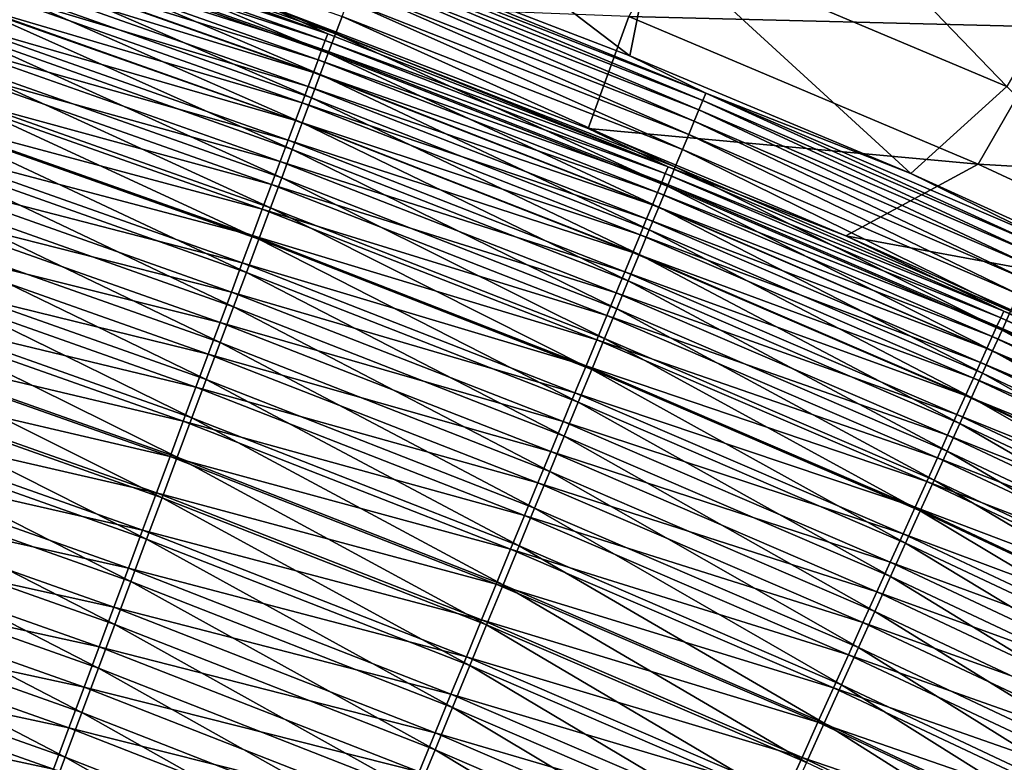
# Model space of a CAD drawing. Header units: metres. Extents: x 0 to 1400, y -1400 to 0.
# Tile 323 of 366: x 1014 to 1049, y -171 to -144. Entities that reach past the tile are written whole.
import ezdxf

# ---------------------------------------------------------------- set-up
doc = ezdxf.new("R2010")
doc.units = ezdxf.units.M

msp = doc.modelspace()

# ---------------------------------------------------------------- linework, layer by layer
at = {"layer": 'None'}
for points in [[(1024.676758, -141.37825, -468.996429), (1023.52301, -136.396362, -423.947693), (1035.572632, -145.579498, -468.978241)], [(1023.52301, -136.396362, -423.947693), (1036.425415, -141.324814, -423.942078), (1035.572632, -145.579498, -468.978241)], [(1036.425415, -141.324814, -423.942078), (1039.155884, -136.323639, -367.944916), (1049.13916, -146.686447, -423.936798)], [(1039.155884, -136.323639, -367.944916), (1051.980103, -141.758209, -367.937592), (1049.13916, -146.686447, -423.936798)], [(1022.19519, -143.649826, -468.720825), (1008.580505, -138.960403, -468.741119), (1024.695313, -144.790726, -470.306152)], [(1024.695313, -144.790726, -470.306152), (1008.580505, -138.960403, -468.741119), (1012.299377, -140.405319, -470.324188)], [(1035.537354, -144.170822, -423.658508), (1050.946411, -144.549683, -367.608765), (1038.265991, -139.163971, -367.616425)], [(1038.265991, -139.163971, -367.616425), (1050.946411, -144.549683, -367.608765), (1054.064819, -139.269669, -311.579834)], [(1012.805664, -139.769211, -479.216156), (1024.973022, -144.792007, -480.826782), (1012.591064, -140.406174, -480.841125)], [(1012.805664, -139.769211, -479.216156), (1025.20813, -144.162766, -479.200897), (1024.973022, -144.792007, -480.826782)], [(1012.109314, -140.970535, -473.496002), (1024.604126, -145.034988, -471.898315), (1012.216064, -140.653076, -471.915619)], [(1012.216064, -140.653076, -471.915619), (1024.695313, -144.790726, -470.306152), (1012.299377, -140.405319, -470.324188)], [(1012.216064, -140.653076, -471.915619), (1024.604126, -145.034988, -471.898315), (1024.695313, -144.790726, -470.306152)], [(1024.71167, -145.491028, -482.41925), (1012.352661, -141.113678, -482.432648), (1012.591064, -140.406174, -480.841125)], [(1012.591064, -140.406174, -480.841125), (1024.973022, -144.792007, -480.826782), (1024.71167, -145.491028, -482.41925)], [(1011.979492, -141.356735, -475.061371), (1024.487305, -145.348206, -473.479492), (1012.109314, -140.970535, -473.496002)], [(1012.109314, -140.970535, -473.496002), (1024.487305, -145.348206, -473.479492), (1024.604126, -145.034988, -471.898315)], [(1024.345093, -145.729446, -475.045685), (1011.979492, -141.356735, -475.061371), (1011.826843, -141.81076, -476.607849)], [(1024.487305, -145.348206, -473.479492), (1011.979492, -141.356735, -475.061371), (1024.345093, -145.729446, -475.045685)], [(1012.352661, -141.113678, -482.432648), (1024.424805, -146.258636, -483.974213), (1012.090942, -141.890503, -483.986725)], [(1024.424805, -146.258636, -483.974213), (1012.352661, -141.113678, -482.432648), (1024.71167, -145.491028, -482.41925)], [(1024.676758, -141.37825, -468.996429), (1038.300537, -146.925262, -470.700531), (1025.979614, -142.09877, -470.720398)], [(1024.676758, -141.37825, -468.996429), (1035.572632, -145.579498, -468.978241), (1038.300537, -146.925262, -470.700531)], [(1035.572632, -145.579498, -468.978241), (1036.425415, -141.324814, -423.942078), (1045.683716, -149.813354, -468.96109)], [(1036.425415, -141.324814, -423.942078), (1049.13916, -146.686447, -423.936798), (1045.683716, -149.813354, -468.96109)], [(1011.651733, -142.331665, -478.131409), (1024.177856, -146.177765, -476.592957), (1011.826843, -141.81076, -476.607849)], [(1012.090942, -141.890503, -483.986725), (1024.112915, -147.092865, -485.488617), (1011.806458, -142.73465, -485.500214)], [(1011.826843, -141.81076, -476.607849), (1024.177856, -146.177765, -476.592957), (1024.345093, -145.729446, -475.045685)], [(1012.090942, -141.890503, -483.986725), (1024.424805, -146.258636, -483.974213), (1024.112915, -147.092865, -485.488617)], [(1025.979614, -142.09877, -470.720398), (1038.192993, -147.186249, -472.429932), (1025.880493, -142.363907, -472.448975)], [(1025.979614, -142.09877, -470.720398), (1038.300537, -146.925262, -470.700531), (1038.192993, -147.186249, -472.429932)], [(1023.985962, -146.692261, -478.117371), (1011.651733, -142.331665, -478.131409), (1011.454407, -142.918472, -479.628143)], [(1024.177856, -146.177765, -476.592957), (1011.651733, -142.331665, -478.131409), (1023.985962, -146.692261, -478.117371)], [(1025.753418, -142.703888, -474.165619), (1025.880493, -142.363907, -472.448975), (1038.054932, -147.521179, -474.14743)], [(1025.880493, -142.363907, -472.448975), (1038.192993, -147.186249, -472.429932), (1038.054932, -147.521179, -474.14743)], [(1011.806458, -142.73465, -485.500214), (1023.777039, -147.991562, -486.959656), (1011.500061, -143.643951, -486.970367)], [(1011.806458, -142.73465, -485.500214), (1024.112915, -147.092865, -485.488617), (1023.777039, -147.991562, -486.959656)], [(1025.598755, -143.117706, -475.865997), (1025.753418, -142.703888, -474.165619), (1037.886841, -147.929047, -475.848694)], [(1025.753418, -142.703888, -474.165619), (1038.054932, -147.521179, -474.14743), (1037.886841, -147.929047, -475.848694)], [(1023.769653, -147.271973, -479.61496), (1011.454407, -142.918472, -479.628143), (1011.235291, -143.570282, -481.094086)], [(1023.985962, -146.692261, -478.117371), (1011.454407, -142.918472, -479.628143), (1023.769653, -147.271973, -479.61496)], [(1037.689087, -148.408859, -477.529449), (1025.41687, -143.604324, -477.545868), (1025.598755, -143.117706, -475.865997)], [(1037.886841, -147.929047, -475.848694), (1037.689087, -148.408859, -477.529449), (1025.598755, -143.117706, -475.865997)], [(1023.529419, -147.91597, -481.081726), (1011.235291, -143.570282, -481.094086), (1010.994629, -144.28595, -482.525482)], [(1023.417786, -148.95256, -488.38446), (1011.172485, -144.616226, -488.394287), (1011.500061, -143.643951, -486.970367)], [(1023.769653, -147.271973, -479.61496), (1011.235291, -143.570282, -481.094086), (1023.529419, -147.91597, -481.081726)], [(1011.500061, -143.643951, -486.970367), (1023.777039, -147.991562, -486.959656), (1023.417786, -148.95256, -488.38446)], [(1036.943237, -149.579849, -470.287872), (1034.065186, -148.193085, -468.702515), (1022.19519, -143.649826, -468.720825)], [(1036.943237, -149.579849, -470.287872), (1022.19519, -143.649826, -468.720825), (1024.695313, -144.790726, -470.306152)], [(1022.19519, -143.649826, -468.720825), (1034.065186, -148.193085, -468.702515), (1035.537354, -144.170822, -423.658508)], [(1025.20813, -144.162766, -479.200897), (1025.41687, -143.604324, -477.545868), (1037.462036, -148.95961, -479.185394)], [(1037.462036, -148.95961, -479.185394), (1025.41687, -143.604324, -477.545868), (1037.689087, -148.408859, -477.529449)], [(1025.20813, -144.162766, -479.200897), (1037.206177, -149.580307, -480.812195), (1024.973022, -144.792007, -480.826782)], [(1025.20813, -144.162766, -479.200897), (1037.462036, -148.95961, -479.185394), (1037.206177, -149.580307, -480.812195)], [(1035.537354, -144.170822, -423.658508), (1034.065186, -148.193085, -468.702515), (1048.106934, -149.483658, -423.654297)], [(1048.106934, -149.483658, -423.654297), (1050.946411, -144.549683, -367.608765), (1035.537354, -144.170822, -423.658508)], [(1023.265564, -148.623169, -482.513977), (1010.994629, -144.28595, -482.525482), (1010.733154, -145.06366, -483.919525)], [(1023.529419, -147.91597, -481.081726), (1010.994629, -144.28595, -482.525482), (1023.265564, -148.623169, -482.513977)], [(1048.106934, -149.483658, -423.654297), (1063.430664, -150.372147, -367.601624), (1050.946411, -144.549683, -367.608765)], [(1023.036133, -149.973694, -489.760223), (1010.824341, -145.649292, -489.769165), (1011.172485, -144.616226, -488.394287)], [(1023.036133, -149.973694, -489.760223), (1011.172485, -144.616226, -488.394287), (1023.417786, -148.95256, -488.38446)], [(1024.604126, -145.034988, -471.898315), (1036.943237, -149.579849, -470.287872), (1024.695313, -144.790726, -470.306152)], [(1024.973022, -144.792007, -480.826782), (1036.921875, -150.269943, -482.405579), (1024.71167, -145.491028, -482.41925)], [(1024.973022, -144.792007, -480.826782), (1037.206177, -149.580307, -480.812195), (1036.921875, -150.269943, -482.405579)], [(1010.451477, -145.901382, -485.273621), (1022.978821, -149.391754, -483.908875), (1010.733154, -145.06366, -483.919525)], [(1010.733154, -145.06366, -483.919525), (1022.978821, -149.391754, -483.908875), (1023.265564, -148.623169, -482.513977)], [(1024.487305, -145.348206, -473.479492), (1036.84436, -149.820313, -471.880798), (1024.604126, -145.034988, -471.898315)], [(1024.604126, -145.034988, -471.898315), (1036.84436, -149.820313, -471.880798), (1036.943237, -149.579849, -470.287872)], [(1010.456482, -146.740952, -491.092224), (1010.824341, -145.649292, -489.769165), (1022.632751, -151.052811, -491.084106)], [(1010.824341, -145.649292, -489.769165), (1023.036133, -149.973694, -489.760223), (1022.632751, -151.052811, -491.084106)], [(1036.717407, -150.128876, -473.462738), (1024.487305, -145.348206, -473.479492), (1024.345093, -145.729446, -475.045685)], [(1036.609741, -151.027359, -483.961456), (1024.424805, -146.258636, -483.974213), (1024.71167, -145.491028, -482.41925)], [(1036.84436, -149.820313, -471.880798), (1024.487305, -145.348206, -473.479492), (1036.717407, -150.128876, -473.462738)], [(1024.71167, -145.491028, -482.41925), (1036.921875, -150.269943, -482.405579), (1036.609741, -151.027359, -483.961456)], [(1035.572632, -145.579498, -468.978241), (1045.683716, -149.813354, -468.96109), (1038.300537, -146.925262, -470.700531)], [(1010.15033, -146.797119, -486.585175), (1022.669922, -150.219711, -485.263794), (1010.451477, -145.901382, -485.273621)], [(1010.451477, -145.901382, -485.273621), (1022.669922, -150.219711, -485.263794), (1022.978821, -149.391754, -483.908875)], [(1024.177856, -146.177765, -476.592957), (1036.562744, -150.504639, -475.029755), (1024.345093, -145.729446, -475.045685)], [(1024.345093, -145.729446, -475.045685), (1036.562744, -150.504639, -475.029755), (1036.717407, -150.128876, -473.462738)], [(1036.380859, -150.946686, -476.57785), (1024.177856, -146.177765, -476.592957), (1023.985962, -146.692261, -478.117371)], [(1024.424805, -146.258636, -483.974213), (1036.270386, -151.850586, -485.476776), (1024.112915, -147.092865, -485.488617)], [(1036.562744, -150.504639, -475.029755), (1024.177856, -146.177765, -476.592957), (1036.380859, -150.946686, -476.57785)], [(1036.270386, -151.850586, -485.476776), (1024.424805, -146.258636, -483.974213), (1036.609741, -151.027359, -483.961456)], [(1036.171997, -151.454102, -478.103088), (1023.985962, -146.692261, -478.117371), (1023.769653, -147.271973, -479.61496)], [(1036.380859, -150.946686, -476.57785), (1023.985962, -146.692261, -478.117371), (1036.171997, -151.454102, -478.103088)], [(1045.683716, -149.813354, -468.96109), (1049.13916, -146.686447, -423.936798), (1057.412354, -155.150787, -468.94104)], [(1009.830322, -147.748871, -487.851563), (1022.3396, -151.105072, -486.576141), (1010.15033, -146.797119, -486.585175)], [(1010.456482, -146.740952, -491.092224), (1022.208496, -152.187759, -492.353271), (1010.069641, -147.889023, -492.360596)], [(1010.15033, -146.797119, -486.585175), (1022.3396, -151.105072, -486.576141), (1022.669922, -150.219711, -485.263794)], [(1010.456482, -146.740952, -491.092224), (1022.632751, -151.052811, -491.084106), (1022.208496, -152.187759, -492.353271)], [(1038.300537, -146.925262, -470.700531), (1050.3396, -152.416794, -472.410889), (1038.192993, -147.186249, -472.429932)], [(1038.300537, -146.925262, -470.700531), (1045.683716, -149.813354, -468.96109), (1050.455566, -152.160278, -470.680695)], [(1050.455566, -152.160278, -470.680695), (1050.3396, -152.416794, -472.410889), (1038.300537, -146.925262, -470.700531)], [(1035.936768, -152.025955, -479.601532), (1023.769653, -147.271973, -479.61496), (1023.529419, -147.91597, -481.081726)], [(1036.171997, -151.454102, -478.103088), (1023.769653, -147.271973, -479.61496), (1035.936768, -152.025955, -479.601532)], [(1024.112915, -147.092865, -485.488617), (1035.904785, -152.737503, -486.94873), (1023.777039, -147.991562, -486.959656)], [(1024.112915, -147.092865, -485.488617), (1036.270386, -151.850586, -485.476776), (1035.904785, -152.737503, -486.94873)], [(1038.192993, -147.186249, -472.429932), (1050.190552, -152.746231, -474.129211), (1038.054932, -147.521179, -474.14743)], [(1038.192993, -147.186249, -472.429932), (1050.3396, -152.416794, -472.410889), (1050.190552, -152.746231, -474.129211)], [(1009.492126, -148.754593, -489.07016), (1021.988647, -152.045853, -487.843323), (1009.830322, -147.748871, -487.851563)], [(1009.830322, -147.748871, -487.851563), (1021.988647, -152.045853, -487.843323), (1022.3396, -151.105072, -486.576141)], [(1037.886841, -147.929047, -475.848694), (1038.054932, -147.521179, -474.14743), (1050.008911, -153.147614, -475.831329)], [(1038.054932, -147.521179, -474.14743), (1050.190552, -152.746231, -474.129211), (1050.008911, -153.147614, -475.831329)], [(1021.764221, -153.376373, -493.564941), (1009.66449, -149.091339, -493.571442), (1010.069641, -147.889023, -492.360596)], [(1010.069641, -147.889023, -492.360596), (1022.208496, -152.187759, -492.353271), (1021.764221, -153.376373, -493.564941)], [(1035.675293, -152.661331, -481.069153), (1023.529419, -147.91597, -481.081726), (1023.265564, -148.623169, -482.513977)], [(1023.777039, -147.991562, -486.959656), (1035.513794, -153.685989, -488.37442), (1023.417786, -148.95256, -488.38446)], [(1035.936768, -152.025955, -479.601532), (1023.529419, -147.91597, -481.081726), (1035.675293, -152.661331, -481.069153)], [(1023.777039, -147.991562, -486.959656), (1035.904785, -152.737503, -486.94873), (1035.513794, -153.685989, -488.37442)], [(1049.795288, -153.619949, -477.51297), (1037.689087, -148.408859, -477.529449), (1037.886841, -147.929047, -475.848694)], [(1050.008911, -153.147614, -475.831329), (1049.795288, -153.619949, -477.51297), (1037.886841, -147.929047, -475.848694)], [(1043.348267, -152.057114, -468.687897), (1034.065186, -148.193085, -468.702515), (1036.943237, -149.579849, -470.287872)], [(1034.065186, -148.193085, -468.702515), (1043.348267, -152.057114, -468.687897), (1048.106934, -149.483658, -423.654297)], [(1049.549927, -154.162277, -479.1698), (1037.462036, -148.95961, -479.185394), (1037.689087, -148.408859, -477.529449)], [(1037.689087, -148.408859, -477.529449), (1049.795288, -153.619949, -477.51297), (1049.549927, -154.162277, -479.1698)], [(1009.136475, -149.812302, -490.238434), (1021.617737, -153.040054, -489.062714), (1009.492126, -148.754593, -489.07016)], [(1009.492126, -148.754593, -489.07016), (1021.617737, -153.040054, -489.062714), (1021.988647, -152.045853, -487.843323)], [(1022.978821, -149.391754, -483.908875), (1035.388062, -153.359146, -482.502258), (1023.265564, -148.623169, -482.513977)], [(1023.265564, -148.623169, -482.513977), (1035.388062, -153.359146, -482.502258), (1035.675293, -152.661331, -481.069153)], [(1009.66449, -149.091339, -493.571442), (1021.30072, -154.616379, -494.71637), (1009.241882, -150.345596, -494.722107)], [(1021.30072, -154.616379, -494.71637), (1009.66449, -149.091339, -493.571442), (1021.764221, -153.376373, -493.564941)], [(1035.098389, -154.693893, -489.751038), (1023.036133, -149.973694, -489.760223), (1023.417786, -148.95256, -488.38446)], [(1023.417786, -148.95256, -488.38446), (1035.513794, -153.685989, -488.37442), (1035.098389, -154.693893, -489.751038)], [(1037.462036, -148.95961, -479.185394), (1049.273438, -154.77359, -480.797516), (1037.206177, -149.580307, -480.812195)], [(1049.273438, -154.77359, -480.797516), (1037.462036, -148.95961, -479.185394), (1049.549927, -154.162277, -479.1698)], [(1022.669922, -150.219711, -485.263794), (1035.075928, -154.117599, -483.89798), (1022.978821, -149.391754, -483.908875)], [(1022.978821, -149.391754, -483.908875), (1035.075928, -154.117599, -483.89798), (1035.388062, -153.359146, -482.502258)], [(1048.106934, -149.483658, -423.654297), (1043.348267, -152.057114, -468.687897), (1060.478882, -155.229553, -423.650421)], [(1048.106934, -149.483658, -423.654297), (1060.478882, -155.229553, -423.650421), (1063.430664, -150.372147, -367.601624)], [(1008.764038, -150.919983, -491.353699), (1021.2276, -154.085678, -490.23172), (1009.136475, -149.812302, -490.238434)], [(1009.136475, -149.812302, -490.238434), (1021.2276, -154.085678, -490.23172), (1021.617737, -153.040054, -489.062714)], [(1048.919189, -155.011597, -471.86322), (1036.84436, -149.820313, -471.880798), (1036.717407, -150.128876, -473.462738)], [(1036.84436, -149.820313, -471.880798), (1049.025879, -154.775284, -470.269562), (1036.943237, -149.579849, -470.287872)], [(1049.025879, -154.775284, -470.269562), (1036.84436, -149.820313, -471.880798), (1048.919189, -155.011597, -471.86322)], [(1037.206177, -149.580307, -480.812195), (1048.966187, -155.452927, -482.391785), (1036.921875, -150.269943, -482.405579)], [(1049.025879, -154.775284, -470.269562), (1043.348267, -152.057114, -468.687897), (1036.943237, -149.579849, -470.287872)], [(1037.206177, -149.580307, -480.812195), (1049.273438, -154.77359, -480.797516), (1048.966187, -155.452927, -482.391785)], [(1045.683716, -149.813354, -468.96109), (1057.412354, -155.150787, -468.94104), (1050.455566, -152.160278, -470.680695)], [(1022.3396, -151.105072, -486.576141), (1034.739746, -154.934723, -485.253754), (1022.669922, -150.219711, -485.263794)], [(1022.632751, -151.052811, -491.084106), (1023.036133, -149.973694, -489.760223), (1034.659302, -155.759079, -491.075775)], [(1022.669922, -150.219711, -485.263794), (1034.739746, -154.934723, -485.253754), (1035.075928, -154.117599, -483.89798)], [(1034.659302, -155.759079, -491.075775), (1023.036133, -149.973694, -489.760223), (1035.098389, -154.693893, -489.751038)], [(1036.562744, -150.504639, -475.029755), (1048.782104, -155.315109, -473.445923), (1036.717407, -150.128876, -473.462738)], [(1036.921875, -150.269943, -482.405579), (1048.62854, -156.199112, -483.948608), (1036.609741, -151.027359, -483.961456)], [(1036.717407, -150.128876, -473.462738), (1048.782104, -155.315109, -473.445923), (1048.919189, -155.011597, -471.86322)], [(1036.921875, -150.269943, -482.405579), (1048.966187, -155.452927, -482.391785), (1048.62854, -156.199112, -483.948608)], [(1020.81897, -155.905045, -495.805389), (1008.802673, -151.649033, -495.810425), (1009.241882, -150.345596, -494.722107)], [(1009.241882, -150.345596, -494.722107), (1021.30072, -154.616379, -494.71637), (1020.81897, -155.905045, -495.805389)], [(1048.61499, -155.684906, -475.013733), (1036.562744, -150.504639, -475.029755), (1036.380859, -150.946686, -476.57785)], [(1048.61499, -155.684906, -475.013733), (1048.782104, -155.315109, -473.445923), (1036.562744, -150.504639, -475.029755)], [(1008.375488, -152.075516, -492.413544), (1020.819031, -155.18074, -491.347748), (1008.764038, -150.919983, -491.353699)], [(1008.764038, -150.919983, -491.353699), (1020.819031, -155.18074, -491.347748), (1021.2276, -154.085678, -490.23172)], [(1048.418457, -156.120087, -476.562653), (1036.380859, -150.946686, -476.57785), (1036.171997, -151.454102, -478.103088)], [(1048.61499, -155.684906, -475.013733), (1036.380859, -150.946686, -476.57785), (1048.418457, -156.120087, -476.562653)], [(1021.988647, -152.045853, -487.843323), (1034.380127, -155.808563, -486.566925), (1022.3396, -151.105072, -486.576141)], [(1022.632751, -151.052811, -491.084106), (1034.197388, -156.879425, -492.345795), (1022.208496, -152.187759, -492.353271)], [(1022.3396, -151.105072, -486.576141), (1034.380127, -155.808563, -486.566925), (1034.739746, -154.934723, -485.253754)], [(1022.632751, -151.052811, -491.084106), (1034.659302, -155.759079, -491.075775), (1034.197388, -156.879425, -492.345795)], [(1048.261719, -157.010239, -485.464844), (1036.270386, -151.850586, -485.476776), (1036.609741, -151.027359, -483.961456)], [(1036.609741, -151.027359, -483.961456), (1048.62854, -156.199112, -483.948608), (1048.261719, -157.010239, -485.464844)], [(1020.32019, -157.239548, -496.829987), (1008.347839, -152.998795, -496.834351), (1008.802673, -151.649033, -495.810425)], [(1020.32019, -157.239548, -496.829987), (1008.802673, -151.649033, -495.810425), (1020.81897, -155.905045, -495.805389)], [(1048.192749, -156.61972, -478.088745), (1036.171997, -151.454102, -478.103088), (1035.936768, -152.025955, -479.601532)], [(1048.418457, -156.120087, -476.562653), (1036.171997, -151.454102, -478.103088), (1048.192749, -156.61972, -478.088745)], [(1021.617737, -153.040054, -489.062714), (1033.997925, -156.737167, -487.8349), (1021.988647, -152.045853, -487.843323)], [(1021.988647, -152.045853, -487.843323), (1033.997925, -156.737167, -487.8349), (1034.380127, -155.808563, -486.566925)], [(1047.938354, -157.182953, -479.587982), (1035.936768, -152.025955, -479.601532), (1035.675293, -152.661331, -481.069153)], [(1036.270386, -151.850586, -485.476776), (1047.866333, -157.884186, -486.937653), (1035.904785, -152.737503, -486.94873)], [(1048.192749, -156.61972, -478.088745), (1035.936768, -152.025955, -479.601532), (1047.938354, -157.182953, -479.587982)], [(1047.866333, -157.884186, -486.937653), (1036.270386, -151.850586, -485.476776), (1048.261719, -157.010239, -485.464844)], [(1007.971741, -153.276352, -493.415955), (1020.392822, -156.323166, -492.408295), (1008.375488, -152.075516, -492.413544)], [(1008.375488, -152.075516, -492.413544), (1020.392822, -156.323166, -492.408295), (1020.819031, -155.18074, -491.347748)], [(1022.208496, -152.187759, -492.353271), (1033.713745, -158.052811, -493.558258), (1021.764221, -153.376373, -493.564941)], [(1022.208496, -152.187759, -492.353271), (1034.197388, -156.879425, -492.345795), (1033.713745, -158.052811, -493.558258)], [(1053.553223, -156.635925, -468.671722), (1043.348267, -152.057114, -468.687897), (1049.025879, -154.775284, -470.269562)], [(1043.348267, -152.057114, -468.687897), (1053.553223, -156.635925, -468.671722), (1060.478882, -155.229553, -423.650421)], [(1035.388062, -153.359146, -482.502258), (1047.65564, -157.808823, -481.056458), (1035.675293, -152.661331, -481.069153)], [(1035.904785, -152.737503, -486.94873), (1047.443481, -158.818863, -488.364258), (1035.513794, -153.685989, -488.37442)], [(1035.675293, -152.661331, -481.069153), (1047.65564, -157.808823, -481.056458), (1047.938354, -157.182953, -479.587982)], [(1035.904785, -152.737503, -486.94873), (1047.866333, -157.884186, -486.937653), (1047.443481, -158.818863, -488.364258)], [(1019.805237, -158.617035, -497.788147), (1007.878357, -154.391998, -497.79184), (1008.347839, -152.998795, -496.834351)], [(1019.805237, -158.617035, -497.788147), (1008.347839, -152.998795, -496.834351), (1020.32019, -157.239548, -496.829987)], [(1021.2276, -154.085678, -490.23172), (1033.594116, -157.718536, -489.055084), (1021.617737, -153.040054, -489.062714)], [(1021.617737, -153.040054, -489.062714), (1033.594116, -157.718536, -489.055084), (1033.997925, -156.737167, -487.8349)], [(1007.55365, -154.519867, -494.359039), (1019.94989, -157.510422, -493.411346), (1007.971741, -153.276352, -493.415955)], [(1007.971741, -153.276352, -493.415955), (1019.94989, -157.510422, -493.411346), (1020.392822, -156.323166, -492.408295)], [(1033.209106, -159.276962, -494.710449), (1021.30072, -154.616379, -494.71637), (1021.764221, -153.376373, -493.564941)], [(1021.764221, -153.376373, -493.564941), (1033.713745, -158.052811, -493.558258), (1033.209106, -159.276962, -494.710449)], [(1035.075928, -154.117599, -483.89798), (1047.345093, -158.496307, -482.490387), (1035.388062, -153.359146, -482.502258)], [(1035.388062, -153.359146, -482.502258), (1047.345093, -158.496307, -482.490387), (1047.65564, -157.808823, -481.056458)], [(1035.513794, -153.685989, -488.37442), (1046.994141, -159.812149, -489.74176), (1035.098389, -154.693893, -489.751038)], [(1035.513794, -153.685989, -488.37442), (1047.443481, -158.818863, -488.364258), (1046.994141, -159.812149, -489.74176)], [(1020.819031, -155.18074, -491.347748), (1033.169312, -158.750732, -490.224854), (1021.2276, -154.085678, -490.23172)], [(1021.2276, -154.085678, -490.23172), (1033.169312, -158.750732, -490.224854), (1033.594116, -157.718536, -489.055084)], [(1034.739746, -154.934723, -485.253754), (1047.007568, -159.243607, -483.886963), (1035.075928, -154.117599, -483.89798)], [(1035.075928, -154.117599, -483.89798), (1047.007568, -159.243607, -483.886963), (1047.345093, -158.496307, -482.490387)], [(1007.12207, -155.803406, -495.240967), (1019.491211, -158.739883, -494.355072), (1007.55365, -154.519867, -494.359039)], [(1007.878357, -154.391998, -497.79184), (1019.27533, -160.034683, -498.677795), (1007.395203, -155.82579, -498.680878)], [(1007.55365, -154.519867, -494.359039), (1019.491211, -158.739883, -494.355072), (1019.94989, -157.510422, -493.411346)], [(1019.27533, -160.034683, -498.677795), (1007.878357, -154.391998, -497.79184), (1019.805237, -158.617035, -497.788147)], [(1021.30072, -154.616379, -494.71637), (1032.684692, -160.549194, -495.800201), (1020.81897, -155.905045, -495.805389)], [(1032.684692, -160.549194, -495.800201), (1021.30072, -154.616379, -494.71637), (1033.209106, -159.276962, -494.710449)], [(1046.519287, -160.861969, -491.067352), (1034.659302, -155.759079, -491.075775), (1035.098389, -154.693893, -489.751038)], [(1035.098389, -154.693893, -489.751038), (1046.994141, -159.812149, -489.74176), (1046.519287, -160.861969, -491.067352)], [(1060.925659, -160.379593, -470.251495), (1049.025879, -154.775284, -470.269562), (1048.919189, -155.011597, -471.86322)], [(1049.273438, -154.77359, -480.797516), (1060.827026, -161.04245, -482.378052), (1048.966187, -155.452927, -482.391785)], [(1060.925659, -160.379593, -470.251495), (1053.553223, -156.635925, -468.671722), (1049.025879, -154.775284, -470.269562)], [(1020.392822, -156.323166, -492.408295), (1032.724487, -159.831772, -491.341614), (1020.819031, -155.18074, -491.347748)], [(1020.819031, -155.18074, -491.347748), (1032.724487, -159.831772, -491.341614), (1033.169312, -158.750732, -490.224854)], [(1034.380127, -155.808563, -486.566925), (1046.643921, -160.048782, -485.243561), (1034.739746, -154.934723, -485.253754)], [(1034.739746, -154.934723, -485.253754), (1046.643921, -160.048782, -485.243561), (1047.007568, -159.243607, -483.886963)], [(1048.782104, -155.315109, -473.445923), (1060.811157, -160.611465, -471.845856), (1048.919189, -155.011597, -471.86322)], [(1048.919189, -155.011597, -471.86322), (1060.811157, -160.611465, -471.845856), (1060.925659, -160.379593, -470.251495)], [(1060.66394, -160.9095, -473.429291), (1048.782104, -155.315109, -473.445923), (1048.61499, -155.684906, -475.013733)], [(1048.966187, -155.452927, -482.391785), (1060.464233, -161.776352, -483.93576), (1048.62854, -156.199112, -483.948608)], [(1048.782104, -155.315109, -473.445923), (1060.66394, -160.9095, -473.429291), (1060.811157, -160.611465, -471.845856)], [(1048.966187, -155.452927, -482.391785), (1060.827026, -161.04245, -482.378052), (1060.464233, -161.776352, -483.93576)], [(1006.677917, -157.124329, -496.059814), (1019.0177, -160.008972, -495.237579), (1007.12207, -155.803406, -495.240967)], [(1007.395203, -155.82579, -498.680878), (1018.731506, -161.489639, -499.496918), (1006.899353, -157.297287, -499.499451)], [(1007.12207, -155.803406, -495.240967), (1019.0177, -160.008972, -495.237579), (1019.491211, -158.739883, -494.355072)], [(1007.395203, -155.82579, -498.680878), (1019.27533, -160.034683, -498.677795), (1018.731506, -161.489639, -499.496918)], [(1032.141602, -161.86673, -496.8255), (1020.32019, -157.239548, -496.829987), (1020.81897, -155.905045, -495.805389)], [(1020.81897, -155.905045, -495.805389), (1032.684692, -160.549194, -495.800201), (1032.141602, -161.86673, -496.8255)], [(1033.997925, -156.737167, -487.8349), (1046.254883, -160.909927, -486.557556), (1034.380127, -155.808563, -486.566925)], [(1034.659302, -155.759079, -491.075775), (1046.019775, -161.966202, -492.338165), (1034.197388, -156.879425, -492.345795)], [(1034.380127, -155.808563, -486.566925), (1046.254883, -160.909927, -486.557556), (1046.643921, -160.048782, -485.243561)], [(1046.019775, -161.966202, -492.338165), (1034.659302, -155.759079, -491.075775), (1046.519287, -160.861969, -491.067352)], [(1060.484497, -161.272797, -474.997864), (1048.61499, -155.684906, -475.013733), (1048.418457, -156.120087, -476.562653)], [(1060.484497, -161.272797, -474.997864), (1060.66394, -160.9095, -473.429291), (1048.61499, -155.684906, -475.013733)], [(1060.273315, -161.700485, -476.547577), (1048.418457, -156.120087, -476.562653), (1048.192749, -156.61972, -478.088745)], [(1048.62854, -156.199112, -483.948608), (1060.069702, -162.574203, -485.452881), (1048.261719, -157.010239, -485.464844)], [(1060.484497, -161.272797, -474.997864), (1048.418457, -156.120087, -476.562653), (1060.273315, -161.700485, -476.547577)], [(1048.62854, -156.199112, -483.948608), (1060.464233, -161.776352, -483.93576), (1060.069702, -162.574203, -485.452881)], [(1019.94989, -157.510422, -493.411346), (1032.260376, -160.959595, -492.402863), (1020.392822, -156.323166, -492.408295)], [(1020.392822, -156.323166, -492.408295), (1032.260376, -160.959595, -492.402863), (1032.724487, -159.831772, -491.341614)], [(1060.030762, -162.191666, -478.074432), (1048.192749, -156.61972, -478.088745), (1047.938354, -157.182953, -479.587982)], [(1060.273315, -161.700485, -476.547577), (1048.192749, -156.61972, -478.088745), (1060.030762, -162.191666, -478.074432)], [(1033.594116, -157.718536, -489.055084), (1045.841553, -161.825073, -487.826355), (1033.997925, -156.737167, -487.8349)], [(1034.197388, -156.879425, -492.345795), (1045.496582, -163.122742, -493.551422), (1033.713745, -158.052811, -493.558258)], [(1033.997925, -156.737167, -487.8349), (1045.841553, -161.825073, -487.826355), (1046.254883, -160.909927, -486.557556)], [(1034.197388, -156.879425, -492.345795), (1046.019775, -161.966202, -492.338165), (1045.496582, -163.122742, -493.551422)], [(1059.644653, -163.433945, -486.926575), (1047.866333, -157.884186, -486.937653), (1048.261719, -157.010239, -485.464844)], [(1048.261719, -157.010239, -485.464844), (1060.069702, -162.574203, -485.452881), (1059.644653, -163.433945, -486.926575)], [(1006.222046, -158.480011, -496.813751), (1018.530457, -161.315048, -496.056976), (1006.677917, -157.124329, -496.059814)], [(1006.899353, -157.297287, -499.499451), (1018.174744, -162.979065, -500.243469), (1006.391785, -158.803619, -500.245514)], [(1006.677917, -157.124329, -496.059814), (1018.530457, -161.315048, -496.056976), (1019.0177, -160.008972, -495.237579)], [(1006.899353, -157.297287, -499.499451), (1018.731506, -161.489639, -499.496918), (1018.174744, -162.979065, -500.243469)], [(1031.580933, -163.22673, -497.784302), (1019.805237, -158.617035, -497.788147), (1020.32019, -157.239548, -496.829987)], [(1031.580933, -163.22673, -497.784302), (1020.32019, -157.239548, -496.829987), (1032.141602, -161.86673, -496.8255)], [(1047.65564, -157.808823, -481.056458), (1059.757324, -162.745453, -479.574493), (1047.938354, -157.182953, -479.587982)], [(1047.938354, -157.182953, -479.587982), (1059.757324, -162.745453, -479.574493), (1060.030762, -162.191666, -478.074432)], [(1019.491211, -158.739883, -494.355072), (1031.777954, -162.131729, -493.406586), (1019.94989, -157.510422, -493.411346)], [(1019.94989, -157.510422, -493.411346), (1031.777954, -162.131729, -493.406586), (1032.260376, -160.959595, -492.402863)], [(1033.169312, -158.750732, -490.224854), (1045.404663, -162.792282, -489.047302), (1033.594116, -157.718536, -489.055084)], [(1033.594116, -157.718536, -489.055084), (1045.404663, -162.792282, -489.047302), (1045.841553, -161.825073, -487.826355)], [(1033.713745, -158.052811, -493.558258), (1044.950684, -164.329391, -494.704407), (1033.209106, -159.276962, -494.710449)], [(1033.713745, -158.052811, -493.558258), (1045.496582, -163.122742, -493.551422), (1044.950684, -164.329391, -494.704407)], [(1047.345093, -158.496307, -482.490387), (1059.453369, -163.360962, -481.043793), (1047.65564, -157.808823, -481.056458)], [(1047.866333, -157.884186, -486.937653), (1059.189941, -164.353485, -488.354034), (1047.443481, -158.818863, -488.364258)], [(1047.65564, -157.808823, -481.056458), (1059.453369, -163.360962, -481.043793), (1059.757324, -162.745453, -479.574493)], [(1059.189941, -164.353485, -488.354034), (1047.866333, -157.884186, -486.937653), (1059.644653, -163.433945, -486.926575)], [(1005.755432, -159.867783, -497.500916), (1018.030334, -162.655502, -496.811432), (1006.222046, -158.480011, -496.813751)], [(1006.222046, -158.480011, -496.813751), (1018.030334, -162.655502, -496.811432), (1018.530457, -161.315048, -496.056976)], [(1019.0177, -160.008972, -495.237579), (1031.278442, -163.345581, -494.350952), (1019.491211, -158.739883, -494.355072)], [(1031.004028, -164.626404, -498.674561), (1019.27533, -160.034683, -498.677795), (1019.805237, -158.617035, -497.788147)], [(1019.491211, -158.739883, -494.355072), (1031.278442, -163.345581, -494.350952), (1031.777954, -162.131729, -493.406586)], [(1031.004028, -164.626404, -498.674561), (1019.805237, -158.617035, -497.788147), (1031.580933, -163.22673, -497.784302)], [(1032.724487, -159.831772, -491.341614), (1044.945068, -163.809631, -490.217834), (1033.169312, -158.750732, -490.224854)], [(1033.169312, -158.750732, -490.224854), (1044.945068, -163.809631, -490.217834), (1045.404663, -162.792282, -489.047302)], [(1047.007568, -159.243607, -483.886963), (1059.119507, -164.037109, -482.478546), (1047.345093, -158.496307, -482.490387)], [(1047.345093, -158.496307, -482.490387), (1059.119507, -164.037109, -482.478546), (1059.453369, -163.360962, -481.043793)], [(1017.606201, -164.500137, -500.915436), (1005.873413, -160.341934, -500.917023), (1006.391785, -158.803619, -500.245514)], [(1006.391785, -158.803619, -500.245514), (1018.174744, -162.979065, -500.243469), (1017.606201, -164.500137, -500.915436)], [(1047.443481, -158.818863, -488.364258), (1058.706787, -165.33075, -489.732391), (1046.994141, -159.812149, -489.74176)], [(1047.443481, -158.818863, -488.364258), (1059.189941, -164.353485, -488.354034), (1058.706787, -165.33075, -489.732391)], [(1044.383423, -165.583466, -495.794891), (1032.684692, -160.549194, -495.800201), (1033.209106, -159.276962, -494.710449)], [(1033.209106, -159.276962, -494.710449), (1044.950684, -164.329391, -494.704407), (1044.383423, -165.583466, -495.794891)], [(1046.643921, -160.048782, -485.243561), (1058.75647, -164.772186, -483.875946), (1047.007568, -159.243607, -483.886963)], [(1047.007568, -159.243607, -483.886963), (1058.75647, -164.772186, -483.875946), (1059.119507, -164.037109, -482.478546)], [(1032.260376, -160.959595, -492.402863), (1044.463745, -164.875183, -491.335327), (1032.724487, -159.831772, -491.341614)], [(1032.724487, -159.831772, -491.341614), (1044.463745, -164.875183, -491.335327), (1044.945068, -163.809631, -490.217834)], [(1046.994141, -159.812149, -489.74176), (1058.196045, -166.363693, -491.058807), (1046.519287, -160.861969, -491.067352)], [(1046.994141, -159.812149, -489.74176), (1058.706787, -165.33075, -489.732391), (1058.196045, -166.363693, -491.058807)], [(1005.278931, -161.285004, -498.119415), (1017.518372, -164.02771, -497.499054), (1005.755432, -159.867783, -497.500916)], [(1005.755432, -159.867783, -497.500916), (1017.518372, -164.02771, -497.499054), (1018.030334, -162.655502, -496.811432)], [(1018.530457, -161.315048, -496.056976), (1030.762817, -164.598557, -495.23407), (1019.0177, -160.008972, -495.237579)], [(1019.27533, -160.034683, -498.677795), (1030.411865, -166.062943, -499.494263), (1018.731506, -161.489639, -499.496918)], [(1019.0177, -160.008972, -495.237579), (1030.762817, -164.598557, -495.23407), (1031.278442, -163.345581, -494.350952)], [(1030.411865, -166.062943, -499.494263), (1019.27533, -160.034683, -498.677795), (1031.004028, -164.626404, -498.674561)], [(1046.254883, -160.909927, -486.557556), (1058.365356, -165.56427, -485.233337), (1046.643921, -160.048782, -485.243561)], [(1046.643921, -160.048782, -485.243561), (1058.365356, -165.56427, -485.233337), (1058.75647, -164.772186, -483.875946)], [(1005.873413, -160.341934, -500.917023), (1017.026917, -166.049789, -501.511017), (1005.345337, -161.909149, -501.512207)], [(1017.026917, -166.049789, -501.511017), (1005.873413, -160.341934, -500.917023), (1017.606201, -164.500137, -500.915436)], [(1032.684692, -160.549194, -495.800201), (1043.795898, -166.882233, -496.820892), (1032.141602, -161.86673, -496.8255)], [(1043.795898, -166.882233, -496.820892), (1032.684692, -160.549194, -495.800201), (1044.383423, -165.583466, -495.794891)], [(1045.841553, -161.825073, -487.826355), (1057.947021, -166.411469, -486.548126), (1046.254883, -160.909927, -486.557556)], [(1057.658813, -167.450226, -492.330475), (1046.019775, -161.966202, -492.338165), (1046.519287, -160.861969, -491.067352)], [(1046.254883, -160.909927, -486.557556), (1057.947021, -166.411469, -486.548126), (1058.365356, -165.56427, -485.233337)], [(1046.519287, -160.861969, -491.067352), (1058.196045, -166.363693, -491.058807), (1057.658813, -167.450226, -492.330475)], [(1031.777954, -162.131729, -493.406586), (1043.961548, -165.986877, -492.397278), (1032.260376, -160.959595, -492.402863)], [(1032.260376, -160.959595, -492.402863), (1043.961548, -165.986877, -492.397278), (1044.463745, -164.875183, -491.335327)], [(1016.995544, -165.429062, -498.11795), (1005.278931, -161.285004, -498.119415), (1004.793457, -162.728851, -498.667572)], [(1017.518372, -164.02771, -497.499054), (1005.278931, -161.285004, -498.119415), (1016.995544, -165.429062, -498.11795)], [(1018.030334, -162.655502, -496.811432), (1030.232178, -165.888092, -496.054047), (1018.530457, -161.315048, -496.056976)], [(1018.731506, -161.489639, -499.496918), (1029.805664, -167.533539, -500.241333), (1018.174744, -162.979065, -500.243469)], [(1018.530457, -161.315048, -496.056976), (1030.232178, -165.888092, -496.054047), (1030.762817, -164.598557, -495.23407)], [(1018.731506, -161.489639, -499.496918), (1030.411865, -166.062943, -499.494263), (1029.805664, -167.533539, -500.241333)], [(1005.345337, -161.909149, -501.512207), (1016.438477, -167.624146, -502.029266), (1004.808838, -163.501312, -502.030121)], [(1005.345337, -161.909149, -501.512207), (1017.026917, -166.049789, -501.511017), (1016.438477, -167.624146, -502.029266)], [(1043.189453, -168.222885, -497.780334), (1031.580933, -163.22673, -497.784302), (1032.141602, -161.86673, -496.8255)], [(1032.141602, -161.86673, -496.8255), (1043.795898, -166.882233, -496.820892), (1043.189453, -168.222885, -497.780334)], [(1045.404663, -162.792282, -489.047302), (1057.502441, -167.311859, -487.817719), (1045.841553, -161.825073, -487.826355)], [(1046.019775, -161.966202, -492.338165), (1057.096191, -168.588287, -493.544525), (1045.496582, -163.122742, -493.551422)], [(1045.841553, -161.825073, -487.826355), (1057.502441, -167.311859, -487.817719), (1057.947021, -166.411469, -486.548126)], [(1057.096191, -168.588287, -493.544525), (1046.019775, -161.966202, -492.338165), (1057.658813, -167.450226, -492.330475)], [(1031.278442, -163.345581, -494.350952), (1043.439697, -167.142288, -493.401703), (1031.777954, -162.131729, -493.406586)], [(1031.777954, -162.131729, -493.406586), (1043.439697, -167.142288, -493.401703), (1043.961548, -165.986877, -492.397278)], [(1017.518372, -164.02771, -497.499054), (1029.6875, -167.211594, -496.809021), (1018.030334, -162.655502, -496.811432)], [(1018.030334, -162.655502, -496.811432), (1029.6875, -167.211594, -496.809021), (1030.232178, -165.888092, -496.054047)], [(1004.300232, -164.195679, -499.144592), (1016.462891, -166.856766, -498.666504), (1004.793457, -162.728851, -498.667572)], [(1004.793457, -162.728851, -498.667572), (1016.462891, -166.856766, -498.666504), (1016.995544, -165.429062, -498.11795)], [(1018.174744, -162.979065, -500.243469), (1029.186523, -169.035416, -500.913757), (1017.606201, -164.500137, -500.915436)], [(1018.174744, -162.979065, -500.243469), (1029.805664, -167.533539, -500.241333), (1029.186523, -169.035416, -500.913757)], [(1044.945068, -163.809631, -490.217834), (1057.032471, -168.263519, -489.039459), (1045.404663, -162.792282, -489.047302)], [(1045.404663, -162.792282, -489.047302), (1057.032471, -168.263519, -489.039459), (1057.502441, -167.311859, -487.817719)], [(1030.762817, -164.598557, -495.23407), (1042.89917, -168.338867, -494.34671), (1031.278442, -163.345581, -494.350952)], [(1042.565186, -169.602692, -498.671234), (1031.004028, -164.626404, -498.674561), (1031.580933, -163.22673, -497.784302)], [(1031.278442, -163.345581, -494.350952), (1042.89917, -168.338867, -494.34671), (1043.439697, -167.142288, -493.401703)], [(1042.565186, -169.602692, -498.671234), (1031.580933, -163.22673, -497.784302), (1043.189453, -168.222885, -497.780334)], [(1045.496582, -163.122742, -493.551422), (1056.509033, -169.775696, -494.698242), (1044.950684, -164.329391, -494.704407)], [(1045.496582, -163.122742, -493.551422), (1057.096191, -168.588287, -493.544525), (1056.509033, -169.775696, -494.698242)], [(1004.808838, -163.501312, -502.030121), (1015.842285, -169.219086, -502.469574), (1004.26532, -165.114304, -502.470123)], [(1004.808838, -163.501312, -502.030121), (1016.438477, -167.624146, -502.029266), (1015.842285, -169.219086, -502.469574)], [(1029.129883, -168.566483, -497.497101), (1017.518372, -164.02771, -497.499054), (1016.995544, -165.429062, -498.11795)], [(1029.6875, -167.211594, -496.809021), (1017.518372, -164.02771, -497.499054), (1029.129883, -168.566483, -497.497101)], [(1044.463745, -164.875183, -491.335327), (1056.538208, -169.264572, -490.210724), (1044.945068, -163.809631, -490.217834)], [(1044.945068, -163.809631, -490.217834), (1056.538208, -169.264572, -490.210724), (1057.032471, -168.263519, -489.039459)], [(1015.921753, -168.307205, -499.143829), (1004.300232, -164.195679, -499.144592), (1003.800598, -165.681702, -499.549835)], [(1016.462891, -166.856766, -498.666504), (1004.300232, -164.195679, -499.144592), (1015.921753, -168.307205, -499.143829)], [(1044.950684, -164.329391, -494.704407), (1055.898804, -171.009827, -495.78949), (1044.383423, -165.583466, -495.794891)], [(1044.950684, -164.329391, -494.704407), (1056.509033, -169.775696, -494.698242), (1055.898804, -171.009827, -495.78949)], [(1028.555786, -170.565521, -501.509735), (1017.026917, -166.049789, -501.511017), (1017.606201, -164.500137, -500.915436)], [(1017.606201, -164.500137, -500.915436), (1029.186523, -169.035416, -500.913757), (1028.555786, -170.565521, -501.509735)], [(1030.232178, -165.888092, -496.054047), (1042.341309, -169.574036, -495.230438), (1030.762817, -164.598557, -495.23407)], [(1041.924561, -171.018875, -499.491486), (1030.411865, -166.062943, -499.494263), (1031.004028, -164.626404, -498.674561)], [(1030.762817, -164.598557, -495.23407), (1042.341309, -169.574036, -495.230438), (1042.89917, -168.338867, -494.34671)], [(1041.924561, -171.018875, -499.491486), (1031.004028, -164.626404, -498.674561), (1042.565186, -169.602692, -498.671234)], [(1015.239929, -170.830536, -502.831207), (1003.716187, -166.743958, -502.831543), (1004.26532, -165.114304, -502.470123)], [(1004.26532, -165.114304, -502.470123), (1015.842285, -169.219086, -502.469574), (1015.239929, -170.830536, -502.831207)], [(1043.961548, -165.986877, -492.397278), (1056.020386, -170.313095, -491.328949), (1044.463745, -164.875183, -491.335327)], [(1044.463745, -164.875183, -491.335327), (1056.020386, -170.313095, -491.328949), (1056.538208, -169.264572, -490.210724)], [(1016.462891, -166.856766, -498.666504), (1028.560547, -169.950165, -498.116425), (1016.995544, -165.429062, -498.11795)], [(1016.995544, -165.429062, -498.11795), (1028.560547, -169.950165, -498.116425), (1029.129883, -168.566483, -497.497101)], [(1015.373535, -169.776627, -499.549347), (1003.800598, -165.681702, -499.549835), (1003.295776, -167.183075, -499.88269)], [(1015.921753, -168.307205, -499.143829), (1003.800598, -165.681702, -499.549835), (1015.373535, -169.776627, -499.549347)], [(1055.266846, -172.287949, -496.816162), (1043.795898, -166.882233, -496.820892), (1044.383423, -165.583466, -495.794891)], [(1044.383423, -165.583466, -495.794891), (1055.898804, -171.009827, -495.78949), (1055.266846, -172.287949, -496.816162)], [(1017.026917, -166.049789, -501.511017), (1027.915039, -172.120026, -502.028351), (1016.438477, -167.624146, -502.029266)], [(1027.915039, -172.120026, -502.028351), (1017.026917, -166.049789, -501.511017), (1028.555786, -170.565521, -501.509735)], [(1029.6875, -167.211594, -496.809021), (1041.76709, -170.845276, -496.050964), (1030.232178, -165.888092, -496.054047)], [(1030.411865, -166.062943, -499.494263), (1041.268799, -172.468658, -500.239075), (1029.805664, -167.533539, -500.241333)], [(1030.232178, -165.888092, -496.054047), (1041.76709, -170.845276, -496.050964), (1042.341309, -169.574036, -495.230438)], [(1041.268799, -172.468658, -500.239075), (1030.411865, -166.062943, -499.494263), (1041.924561, -171.018875, -499.491486)], [(1043.439697, -167.142288, -493.401703), (1055.480225, -171.407074, -492.391602), (1043.961548, -165.986877, -492.397278)], [(1043.961548, -165.986877, -492.397278), (1055.480225, -171.407074, -492.391602), (1056.020386, -170.313095, -491.328949)], [(1003.716187, -166.743958, -502.831543), (1014.632935, -172.454376, -503.113525), (1003.162842, -168.386154, -503.113678)], [(1014.632935, -172.454376, -503.113525), (1003.716187, -166.743958, -502.831543), (1015.239929, -170.830536, -502.831207)], [(1027.980347, -171.359863, -498.665344), (1016.462891, -166.856766, -498.666504), (1015.921753, -168.307205, -499.143829)], [(1028.560547, -169.950165, -498.116425), (1016.462891, -166.856766, -498.666504), (1027.980347, -171.359863, -498.665344)], [(1043.795898, -166.882233, -496.820892), (1054.614502, -173.607361, -497.776276), (1043.189453, -168.222885, -497.780334)], [(1054.614502, -173.607361, -497.776276), (1043.795898, -166.882233, -496.820892), (1055.266846, -172.287949, -496.816162)], [(1014.819702, -171.261246, -499.882416), (1003.295776, -167.183075, -499.88269), (1002.787109, -168.695999, -500.142548)], [(1015.373535, -169.776627, -499.549347), (1003.295776, -167.183075, -499.88269), (1014.819702, -171.261246, -499.882416)], [(1041.177734, -172.150024, -496.806458), (1029.6875, -167.211594, -496.809021), (1029.129883, -168.566483, -497.497101)], [(1041.76709, -170.845276, -496.050964), (1029.6875, -167.211594, -496.809021), (1041.177734, -172.150024, -496.806458)], [(1042.89917, -168.338867, -494.34671), (1054.918701, -172.544098, -493.396698), (1043.439697, -167.142288, -493.401703)], [(1043.439697, -167.142288, -493.401703), (1054.918701, -172.544098, -493.396698), (1055.480225, -171.407074, -492.391602)], [(1016.438477, -167.624146, -502.029266), (1027.265869, -173.694885, -502.468964), (1015.842285, -169.219086, -502.469574)], [(1016.438477, -167.624146, -502.029266), (1027.915039, -172.120026, -502.028351), (1027.265869, -173.694885, -502.468964)], [(1029.805664, -167.533539, -500.241333), (1040.598999, -173.94928, -500.911987), (1029.186523, -169.035416, -500.913757)], [(1029.805664, -167.533539, -500.241333), (1041.268799, -172.468658, -500.239075), (1040.598999, -173.94928, -500.911987)], [(1027.390991, -172.792038, -499.143005), (1015.921753, -168.307205, -499.143829), (1015.373535, -169.776627, -499.549347)], [(1027.980347, -171.359863, -498.665344), (1015.921753, -168.307205, -499.143829), (1027.390991, -172.792038, -499.143005)], [(1042.341309, -169.574036, -495.230438), (1054.337158, -173.721664, -494.342346), (1042.89917, -168.338867, -494.34671)], [(1053.943115, -174.965317, -498.667786), (1042.565186, -169.602692, -498.671234), (1043.189453, -168.222885, -497.780334)], [(1042.89917, -168.338867, -494.34671), (1054.337158, -173.721664, -494.342346), (1054.918701, -172.544098, -493.396698)], [(1043.189453, -168.222885, -497.780334), (1054.614502, -173.607361, -497.776276), (1053.943115, -174.965317, -498.667786)], [(1002.275818, -170.216644, -500.328735), (1014.261536, -172.757278, -500.142395), (1002.787109, -168.695999, -500.142548)], [(1003.162842, -168.386154, -503.113678), (1014.022888, -174.086533, -503.315857), (1002.606628, -170.036728, -503.315887)], [(1002.787109, -168.695999, -500.142548), (1014.261536, -172.757278, -500.142395), (1014.819702, -171.261246, -499.882416)], [(1003.162842, -168.386154, -503.113678), (1014.632935, -172.454376, -503.113525), (1014.022888, -174.086533, -503.315857)], [(1028.560547, -169.950165, -498.116425), (1040.574341, -173.485733, -497.495056), (1029.129883, -168.566483, -497.497101)], [(1029.129883, -168.566483, -497.497101), (1040.574341, -173.485733, -497.495056), (1041.177734, -172.150024, -496.806458)], [(1029.186523, -169.035416, -500.913757), (1039.916626, -175.457764, -501.508392), (1028.555786, -170.565521, -501.509735)], [(1029.186523, -169.035416, -500.913757), (1040.598999, -173.94928, -500.911987), (1039.916626, -175.457764, -501.508392)], [(1015.842285, -169.219086, -502.469574), (1026.609985, -175.286057, -502.830841), (1015.239929, -170.830536, -502.831207)], [(1015.842285, -169.219086, -502.469574), (1027.265869, -173.694885, -502.468964), (1026.609985, -175.286057, -502.830841)], [(1041.76709, -170.845276, -496.050964), (1053.736938, -174.937256, -495.226685), (1042.341309, -169.574036, -495.230438)], [(1053.253906, -176.3591, -499.488617), (1041.924561, -171.018875, -499.491486), (1042.565186, -169.602692, -498.671234)], [(1042.341309, -169.574036, -495.230438), (1053.736938, -174.937256, -495.226685), (1054.337158, -173.721664, -494.342346)], [(1053.253906, -176.3591, -499.488617), (1042.565186, -169.602692, -498.671234), (1053.943115, -174.965317, -498.667786)], [(1014.022888, -174.086533, -503.315857), (1009.429382, -176.08992, -503.477753), (1002.606628, -170.036728, -503.315887)], [(1026.793945, -174.242981, -499.548798), (1015.373535, -169.776627, -499.549347), (1014.819702, -171.261246, -499.882416)], [(1027.390991, -172.792038, -499.143005), (1015.373535, -169.776627, -499.549347), (1026.793945, -174.242981, -499.548798)], [(1039.95813, -174.849854, -498.114807), (1028.560547, -169.950165, -498.116425), (1027.980347, -171.359863, -498.665344)], [(1040.574341, -173.485733, -497.495056), (1028.560547, -169.950165, -498.116425), (1039.95813, -174.849854, -498.114807)], [(1002.275818, -170.216644, -500.328735), (1009.429382, -176.089951, -500.477753), (1013.700562, -174.260971, -500.328705)], [(1014.261536, -172.757278, -500.142395), (1002.275818, -170.216644, -500.328735), (1013.700562, -174.260971, -500.328705)], [(1025.948975, -176.889465, -503.113342), (1014.632935, -172.454376, -503.113525), (1015.239929, -170.830536, -502.831207)], [(1015.239929, -170.830536, -502.831207), (1026.609985, -175.286057, -502.830841), (1025.948975, -176.889465, -503.113342)], [(1039.223267, -176.990326, -502.027374), (1027.915039, -172.120026, -502.028351), (1028.555786, -170.565521, -501.509735)], [(1028.555786, -170.565521, -501.509735), (1039.916626, -175.457764, -501.508392), (1039.223267, -176.990326, -502.027374)], [(1053.119141, -176.18837, -496.047791), (1041.76709, -170.845276, -496.050964), (1041.177734, -172.150024, -496.806458)], [(1053.736938, -174.937256, -495.226685), (1041.76709, -170.845276, -496.050964), (1053.119141, -176.18837, -496.047791)]]:
    msp.add_3dface(points, dxfattribs=at)

doc.saveas('drawing.dxf')
